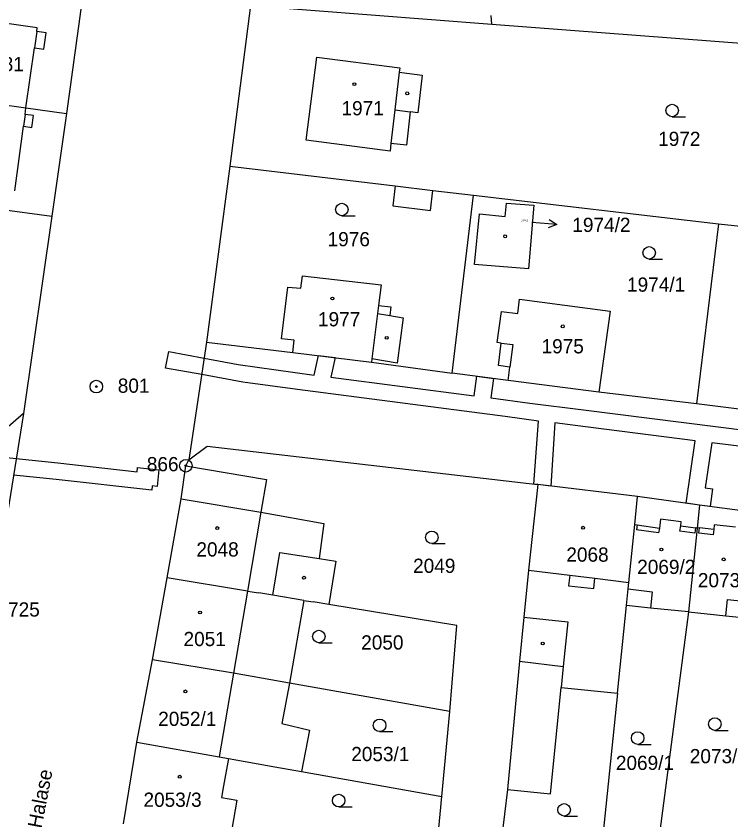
# Model space of a CAD drawing. Extents: x -755819 to -753140, y -1169796 to -1166000.
# Drawn here: x -755357.1 to -755271.7, y -1168018.5 to -1167922.4 of the extents above; entities that cross this region are included whole.
import ezdxf

# ---------------------------------------------------------------- set-up
doc = ezdxf.new("R2010")
doc.units = 0
for name, color, linetype in [('Vrstva 1', 7, 'Continuous'), ('Vrstva 15', 7, 'Continuous'), ('Vrstva 16', 7, 'Continuous'), ('Vrstva 17', 7, 'Continuous'), ('Vrstva 18', 7, 'Continuous'), ('Vrstva 19', 7, 'Continuous'), ('Vrstva 24', 7, 'Continuous'), ('Vrstva 25', 7, 'Continuous'), ('Vrstva 27', 7, 'Continuous'), ('Vrstva 4', 7, 'Continuous')]:
    doc.layers.add(name, color=color, linetype=linetype)

msp = doc.modelspace()

# ---------------------------------------------------------------- linework, layer by layer
at = {"layer": 'Vrstva 1'}
for p, q in [((-755329.12, -1167921.13), (-755331.58, -1167940.3)), ((-755329.12, -1167921.13), (-755300.27, -1167923.33)), ((-755349.41, -1167921.53), (-755351.12, -1167934.03)), ((-755300.27, -1167923.33), (-755300.35, -1167922.3)), ((-755300.27, -1167923.33), (-755260.4, -1167926.37)), ((-755322.45, -1167937.22), (-755321.17, -1167927.27)), ((-755321.17, -1167927.27), (-755311.28, -1167928.55)), ((-755311.28, -1167928.55), (-755311.34, -1167929.07)), ((-755311.34, -1167929.07), (-755308.59, -1167929.42)), ((-755308.59, -1167929.42), (-755309.09, -1167933.92)), ((-755365.29, -1167932.04), (-755355.96, -1167933.34)), ((-755356.07, -1167934.13), (-755355.96, -1167933.34)), ((-755355.96, -1167933.34), (-755351.12, -1167934.03)), ((-755310.04, -1167933.81), (-755310.48, -1167937.82)), ((-755309.09, -1167933.92), (-755310.04, -1167933.81)), ((-755355.08, -1167934.27), (-755356.07, -1167934.13)), ((-755355.28, -1167935.68), (-755355.08, -1167934.27)), ((-755351.12, -1167934.03), (-755352.87, -1167946.29)), ((-755357.31, -1167943.27), (-755356.27, -1167935.54)), ((-755356.27, -1167935.54), (-755355.28, -1167935.68)), ((-755312.43, -1167938.53), (-755322.45, -1167937.22)), ((-755312.32, -1167937.61), (-755312.43, -1167938.53)), ((-755310.48, -1167937.82), (-755312.32, -1167937.61)), ((-755331.58, -1167940.3), (-755334.37, -1167961.36)), ((-755331.58, -1167940.3), (-755311.82, -1167942.67)), ((-755391.51, -1167941.09), (-755352.87, -1167946.29)), ((-755311.82, -1167942.67), (-755307.32, -1167943.21)), ((-755307.32, -1167943.21), (-755302.47, -1167943.79)), ((-755305.02, -1167965.04), (-755302.47, -1167943.79)), ((-755302.47, -1167943.79), (-755273.18, -1167947.21)), ((-755298.65, -1167946.32), (-755298.52, -1167944.73)), ((-755298.52, -1167944.73), (-755295.25, -1167944.99)), ((-755295.25, -1167944.99), (-755295.87, -1167952.59)), ((-755352.87, -1167946.29), (-755356.25, -1167969.87)), ((-755302.33, -1167952.06), (-755301.75, -1167946.02)), ((-755301.75, -1167946.02), (-755298.65, -1167946.32)), ((-755273.18, -1167947.21), (-755275.79, -1167968.71)), ((-755273.18, -1167947.21), (-755244.08, -1167950.37)), ((-755295.87, -1167952.59), (-755302.33, -1167952.06)), ((-755323.08, -1167954.88), (-755322.91, -1167953.44)), ((-755322.91, -1167953.44), (-755313.5, -1167954.5)), ((-755325.42, -1167960.95), (-755324.64, -1167954.76)), ((-755324.64, -1167954.76), (-755323.08, -1167954.88)), ((-755313.5, -1167954.5), (-755313.8, -1167956.95)), ((-755313.8, -1167956.95), (-755312.34, -1167957.14)), ((-755297.16, -1167957.92), (-755296.94, -1167956.22)), ((-755296.94, -1167956.22), (-755286.1, -1167957.64)), ((-755312.34, -1167957.14), (-755312.47, -1167958.16)), ((-755299.63, -1167961.39), (-755299.1, -1167957.67)), ((-755299.1, -1167957.67), (-755297.16, -1167957.92)), ((-755286.1, -1167957.64), (-755287.45, -1167967.31)), ((-755312.47, -1167958.16), (-755310.87, -1167958.43)), ((-755310.87, -1167958.43), (-755311.58, -1167963.88)), ((-755334.37, -1167961.36), (-755336.47, -1167975.41)), ((-755334.37, -1167961.36), (-755324.06, -1167962.57)), ((-755323.89, -1167961.13), (-755325.42, -1167960.95)), ((-755324.06, -1167962.57), (-755323.89, -1167961.13)), ((-755299.14, -1167961.46), (-755299.63, -1167961.39)), ((-755299.48, -1167964.14), (-755299.14, -1167961.46)), ((-755324.06, -1167962.57), (-755314.64, -1167963.73)), ((-755314.6, -1167963.35), (-755314.64, -1167963.73)), ((-755314.64, -1167963.73), (-755305.02, -1167965.04)), ((-755311.58, -1167963.88), (-755314.6, -1167963.35)), ((-755298.11, -1167964.32), (-755299.48, -1167964.14)), ((-755298.32, -1167965.93), (-755298.11, -1167964.32)), ((-755298.32, -1167965.93), (-755305.02, -1167965.04)), ((-755287.45, -1167967.31), (-755298.32, -1167965.93)), ((-755275.79, -1167968.71), (-755287.45, -1167967.31)), ((-755246.64, -1167972.38), (-755275.79, -1167968.71)), ((-755356.25, -1167969.87), (-755359.4, -1167989.35)), ((-755356.25, -1167969.87), (-755358.42, -1167971.76)), ((-755336.47, -1167975.41), (-755334.3, -1167973.77)), ((-755334.3, -1167973.77), (-755294.78, -1167978.38)), ((-755337.4, -1167980.07), (-755336.85, -1167976.12)), ((-755336.85, -1167976.12), (-755336.47, -1167975.41)), ((-755294.78, -1167978.38), (-755295.86, -1167988.62)), ((-755282.84, -1167979.81), (-755294.78, -1167978.38)), ((-755339.07, -1167989.51), (-755337.4, -1167980.07)), ((-755337.4, -1167980.07), (-755327.88, -1167981.69)), ((-755283.18, -1167983.14), (-755282.84, -1167979.81)), ((-755275.42, -1167980.82), (-755282.84, -1167979.81)), ((-755275.42, -1167980.82), (-755275.7, -1167983.58)), ((-755264.27, -1167982.35), (-755275.42, -1167980.82)), ((-755327.88, -1167981.69), (-755320.34, -1167983.02)), ((-755320.34, -1167983.02), (-755320.91, -1167987.21)), ((-755283.89, -1167990.06), (-755283.18, -1167983.14)), ((-755275.7, -1167983.58), (-755276.73, -1167993.6)), ((-755275.42, -1167983.53), (-755275.7, -1167983.58)), ((-755273.73, -1167983.76), (-755275.42, -1167983.53)), ((-755273.66, -1167983.18), (-755273.73, -1167983.76)), ((-755271.12, -1167983.47), (-755273.66, -1167983.18)), ((-755320.91, -1167987.21), (-755318.91, -1167987.52)), ((-755318.91, -1167987.52), (-755319.76, -1167992.7)), ((-755295.86, -1167988.62), (-755296.43, -1167994.21)), ((-755340.84, -1167999.33), (-755339.07, -1167989.51)), ((-755329.48, -1167991.1), (-755339.07, -1167989.51)), ((-755283.96, -1167990.82), (-755283.89, -1167990.06)), ((-755329.48, -1167991.1), (-755328.13, -1167991.32)), ((-755326.46, -1167991.6), (-755328.13, -1167991.32)), ((-755322.75, -1167992.21), (-755326.46, -1167991.6)), ((-755284.17, -1167992.84), (-755283.96, -1167990.82)), ((-755322.75, -1167992.21), (-755324.45, -1168002.09)), ((-755322.75, -1167992.21), (-755321.62, -1167992.39)), ((-755319.76, -1167992.7), (-755321.62, -1167992.39)), ((-755272.29, -1167994.05), (-755272.1, -1167992.12)), ((-755272.1, -1167992.12), (-755269.31, -1167992.41)), ((-755304.43, -1167995.22), (-755319.76, -1167992.7)), ((-755285.24, -1168003.29), (-755284.17, -1167992.84)), ((-755281.28, -1167993.14), (-755284.17, -1167992.84)), ((-755276.73, -1167993.6), (-755281.28, -1167993.14)), ((-755296.43, -1167994.21), (-755296.94, -1167999.49)), ((-755276.73, -1167993.6), (-755281.26, -1168027.93)), ((-755276.73, -1167993.6), (-755272.29, -1167994.05)), ((-755305.28, -1168005.48), (-755304.43, -1167995.22)), ((-755342.69, -1168009.17), (-755340.84, -1167999.33)), ((-755331.14, -1168000.91), (-755340.84, -1167999.33)), ((-755296.94, -1167999.49), (-755298.4, -1168014.81)), ((-755324.45, -1168002.09), (-755331.14, -1168000.91)), ((-755324.45, -1168002.09), (-755325.35, -1168006.94)), ((-755305.28, -1168005.48), (-755324.45, -1168002.09)), ((-755293.23, -1168015.35), (-755291.98, -1168002.64)), ((-755291.98, -1168002.64), (-755285.24, -1168003.29)), ((-755285.24, -1168003.29), (-755287.73, -1168027.67)), ((-755306.24, -1168015.66), (-755305.28, -1168005.48)), ((-755325.35, -1168006.94), (-755322.07, -1168007.73)), ((-755322.07, -1168007.73), (-755323, -1168012.68)), ((-755344.29, -1168018.92), (-755342.69, -1168009.17)), ((-755342.69, -1168009.17), (-755332.86, -1168010.92)), ((-755332.86, -1168010.92), (-755331.75, -1168011.12)), ((-755331.75, -1168011.12), (-755332.33, -1168014.38)), ((-755331.75, -1168011.12), (-755326.22, -1168012.11)), ((-755326.22, -1168012.11), (-755323, -1168012.68)), ((-755323, -1168012.68), (-755306.24, -1168015.66)), ((-755332.33, -1168014.38), (-755332.58, -1168015.76)), ((-755298.4, -1168014.81), (-755299.89, -1168027.17)), ((-755298.4, -1168014.81), (-755293.23, -1168015.35)), ((-755332.58, -1168015.76), (-755330.75, -1168016.08)), ((-755330.75, -1168016.08), (-755331.61, -1168021.13)), ((-755307.22, -1168025.82), (-755306.24, -1168015.66))]:
    msp.add_line(p, q, dxfattribs=at)
at = {"layer": 'Vrstva 16'}
msp.add_line((-755292.471, -1167947.289), (-755295.46, -1167947.03), dxfattribs=at)
msp.add_lwpolyline([(-755293.424, -1167946.704), (-755292.471, -1167947.289), (-755293.511, -1167947.701)], dxfattribs=at)
at = {"layer": 'Vrstva 24'}
for centre, radius in [((-755347.55, -1167966.66), 0.75), ((-755347.55, -1167966.66), 0.1), ((-755336.85, -1167976.12), 0.75), ((-755336.85, -1167976.12), 0.1)]:
    msp.add_circle(centre, radius, dxfattribs=at)
at = {"layer": 'Vrstva 25'}
for p, q in [((-755278.7, -1167934.41), (-755277.1, -1167934.41)), ((-755318.19, -1167946.25), (-755316.59, -1167946.25)), ((-755281.45, -1167951.42), (-755279.85, -1167951.42)), ((-755307.43, -1167985.43), (-755305.83, -1167985.43)), ((-755320.94, -1167997.28), (-755319.34, -1167997.28)), ((-755313.68, -1168007.9), (-755312.08, -1168007.9)), ((-755273.6, -1168007.75), (-755272, -1168007.75)), ((-755282.82, -1168009.42), (-755281.22, -1168009.42)), ((-755318.57, -1168016.89), (-755316.97, -1168016.89)), ((-755291.62, -1168018), (-755290.02, -1168018))]:
    msp.add_line(p, q, dxfattribs=at)
for centre, radius in [((-755316.69, -1167930.51), 0.175), ((-755310.38, -1167931.61), 0.175), ((-755278.7, -1167933.66), 0.75), ((-755318.19, -1167945.5), 0.75), ((-755298.67, -1167948.7), 0.175), ((-755281.45, -1167950.67), 0.75), ((-755319.33, -1167956.13), 0.175), ((-755291.78, -1167959.46), 0.175), ((-755312.83, -1167960.83), 0.175), ((-755333.09, -1167983.57), 0.175), ((-755307.43, -1167984.68), 0.75), ((-755289.35, -1167983.53), 0.175), ((-755279.99, -1167986.13), 0.175), ((-755272.54, -1167987.32), 0.175), ((-755322.72, -1167989.51), 0.175), ((-755335.14, -1167993.66), 0.175), ((-755320.94, -1167996.53), 0.75), ((-755294.17, -1167997.37), 0.175), ((-755336.9, -1168003.1), 0.175), ((-755313.68, -1168007.15), 0.75), ((-755273.6, -1168007), 0.75), ((-755282.82, -1168008.67), 0.75), ((-755337.57, -1168013.3), 0.175), ((-755318.57, -1168016.14), 0.75), ((-755291.62, -1168017.25), 0.75)]:
    msp.add_circle(centre, radius, dxfattribs=at)
at = {"layer": 'Vrstva 27'}
for p, q in [((-755339.26, -1167964.44), (-755338.9, -1167962.48)), ((-755338.9, -1167962.48), (-755334.65, -1167963.26)), ((-755334.65, -1167963.26), (-755330.58, -1167964.01)), ((-755321.49, -1167965.28), (-755320.99, -1167962.95)), ((-755320.99, -1167962.95), (-755319, -1167963.19)), ((-755319, -1167963.19), (-755319.5, -1167965.53)), ((-755334.95, -1167965.23), (-755339.26, -1167964.44)), ((-755330.58, -1167964.01), (-755321.49, -1167965.28)), ((-755330.05, -1167966.13), (-755334.95, -1167965.23)), ((-755319.5, -1167965.53), (-755302.38, -1167967.75)), ((-755302.38, -1167967.75), (-755302.06, -1167965.43)), ((-755302.06, -1167965.43), (-755300.08, -1167965.7)), ((-755323.51, -1167967.02), (-755330.05, -1167966.13)), ((-755300.08, -1167965.7), (-755300.4, -1167967.99)), ((-755298.67, -1167970.24), (-755323.51, -1167967.02)), ((-755300.4, -1167967.99), (-755295.71, -1167968.63)), ((-755295.71, -1167968.63), (-755289.3, -1167969.42)), ((-755289.3, -1167969.42), (-755267.27, -1167972.22)), ((-755294.7, -1167970.78), (-755298.67, -1167970.24)), ((-755295.23, -1167978.33), (-755294.7, -1167970.78)), ((-755292.71, -1167971.01), (-755293.19, -1167978.57)), ((-755290.31, -1167971.3), (-755292.71, -1167971.01)), ((-755275.95, -1167973.13), (-755290.31, -1167971.3)), ((-755277.04, -1167980.6), (-755275.95, -1167973.13)), ((-755273.96, -1167973.38), (-755274.74, -1167978.78)), ((-755268.18, -1167974.12), (-755273.96, -1167973.38)), ((-755364.61, -1167974.48), (-755357.12, -1167975.27)), ((-755357.12, -1167975.27), (-755352.14, -1167975.79)), ((-755352.14, -1167975.79), (-755342.67, -1167976.84)), ((-755342.67, -1167976.84), (-755342.61, -1167976.35)), ((-755342.61, -1167976.35), (-755340.07, -1167976.61)), ((-755340.07, -1167976.61), (-755340.27, -1167978.6)), ((-755352.35, -1167977.77), (-755357.44, -1167977.24)), ((-755340.93, -1167979.04), (-755352.35, -1167977.77)), ((-755340.87, -1167978.54), (-755340.93, -1167979.04)), ((-755340.27, -1167978.6), (-755340.87, -1167978.54)), ((-755294.78, -1167978.38), (-755295.23, -1167978.33)), ((-755293.19, -1167978.57), (-755294.78, -1167978.38)), ((-755274.74, -1167978.78), (-755273.86, -1167978.88)), ((-755273.86, -1167978.88), (-755274.15, -1167980.99)), ((-755275.42, -1167980.82), (-755277.04, -1167980.6)), ((-755274.15, -1167980.99), (-755275.42, -1167980.82))]:
    msp.add_line(p, q, dxfattribs=at)
at = {"layer": 'Vrstva 4'}
for p, q in [((-755354.62, -1167923.77), (-755364, -1167922.45)), ((-755354.68, -1167924.22), (-755354.96, -1167926.16)), ((-755354.68, -1167924.22), (-755354.62, -1167923.77)), ((-755353.55, -1167924.37), (-755354.68, -1167924.22)), ((-755353.82, -1167926.32), (-755353.55, -1167924.37)), ((-755355.96, -1167933.34), (-755354.96, -1167926.16)), ((-755354.96, -1167926.16), (-755353.82, -1167926.32)), ((-755311.34, -1167929.07), (-755311.86, -1167933.6)), ((-755311.86, -1167933.6), (-755312.32, -1167937.61)), ((-755311.86, -1167933.6), (-755310.04, -1167933.81)), ((-755356.07, -1167934.13), (-755356.27, -1167935.54)), ((-755311.82, -1167942.67), (-755312.11, -1167945.06)), ((-755307.6, -1167945.6), (-755307.32, -1167943.21)), ((-755312.11, -1167945.06), (-755307.6, -1167945.6)), ((-755313.8, -1167956.95), (-755313.92, -1167957.92)), ((-755313.92, -1167957.92), (-755314.6, -1167963.35)), ((-755313.92, -1167957.92), (-755312.47, -1167958.16)), ((-755299.14, -1167961.46), (-755297.75, -1167961.64)), ((-755297.75, -1167961.64), (-755298.11, -1167964.32)), ((-755336.85, -1167976.12), (-755327.21, -1167977.75)), ((-755327.21, -1167977.75), (-755327.88, -1167981.69)), ((-755327.88, -1167981.69), (-755329.48, -1167991.1)), ((-755280.08, -1167982.49), (-755280.23, -1167983.57)), ((-755277.62, -1167982.84), (-755280.08, -1167982.49)), ((-755277.68, -1167983.3), (-755277.62, -1167982.84)), ((-755283.18, -1167983.14), (-755282.87, -1167983.18)), ((-755282.87, -1167983.18), (-755282.96, -1167983.79)), ((-755280.32, -1167984.16), (-755282.96, -1167983.79)), ((-755282.87, -1167983.18), (-755280.23, -1167983.57)), ((-755280.23, -1167983.57), (-755280.32, -1167984.16)), ((-755277.77, -1167983.94), (-755277.68, -1167983.3)), ((-755276.01, -1167984.19), (-755277.77, -1167983.94)), ((-755277.68, -1167983.3), (-755275.92, -1167983.55)), ((-755275.92, -1167983.55), (-755276.01, -1167984.19)), ((-755275.7, -1167983.58), (-755275.92, -1167983.55)), ((-755275.5, -1167984.17), (-755275.42, -1167983.53)), ((-755273.73, -1167983.76), (-755273.8, -1167984.36)), ((-755273.8, -1167984.36), (-755275.5, -1167984.17)), ((-755326.46, -1167991.6), (-755325.62, -1167986.49)), ((-755325.62, -1167986.49), (-755320.91, -1167987.21)), ((-755295.86, -1167988.62), (-755290.95, -1167989.21)), ((-755290.95, -1167989.21), (-755291.1, -1167990.46)), ((-755290.95, -1167989.21), (-755287.93, -1167989.57)), ((-755288.07, -1167990.81), (-755287.93, -1167989.57)), ((-755287.93, -1167989.57), (-755283.89, -1167990.06)), ((-755291.1, -1167990.46), (-755288.07, -1167990.81)), ((-755329.48, -1167991.1), (-755331.14, -1168000.91)), ((-755283.96, -1167990.82), (-755281.08, -1167991.18)), ((-755281.08, -1167991.18), (-755281.28, -1167993.14)), ((-755296.43, -1167994.21), (-755291.18, -1167994.76)), ((-755272.29, -1167994.05), (-755269.51, -1167994.34)), ((-755291.18, -1167994.76), (-755291.73, -1168000.13)), ((-755296.94, -1167999.49), (-755291.73, -1168000.13)), ((-755291.73, -1168000.13), (-755291.98, -1168002.64)), ((-755331.14, -1168000.91), (-755332.86, -1168010.92))]:
    msp.add_line(p, q, dxfattribs=at)

# ---------------------------------------------------------------- texts
at = {"layer": 'Vrstva 15'}
msp.add_text('Fr.Halase', height=1.7, rotation=79.18277, dxfattribs=at).set_placement((-755354.623, -1168022.259))
at = {"layer": 'Vrstva 16'}
msp.add_text('1974/2', height=1.7, dxfattribs=at).set_placement((-755290.637, -1167948.18))
at = {"layer": 'Vrstva 17'}
for s, p in [('801', (-755344.983, -1167967.4)), ('866', (-755341.513, -1167976.78)), ('725', (-755358.103, -1167994.15))]:
    msp.add_text(s, height=1.7, dxfattribs=at).set_placement(p)
at = {"layer": 'Vrstva 18'}
for s, p in [('1972', (-755280.377, -1167937.9)), ('1976', (-755319.897, -1167949.89)), ('1974/1', (-755284.097, -1167955.32)), ('2049', (-755309.673, -1167988.93)), ('2050', (-755315.883, -1167998.09)), ('2053/1', (-755317.073, -1168011.43)), ('2073/1', (-755276.593, -1168011.68)), ('2069/1', (-755285.434, -1168012.48))]:
    msp.add_text(s, height=1.7, dxfattribs=at).set_placement(p)
at = {"layer": 'Vrstva 19'}
for s, height, p in [('1981', 1.7, (-755361.277, -1167928.96)), ('1971', 1.7, (-755318.237, -1167934.24)), ('1974/2', 0.2, (-755296.784, -1167946.91)), ('1977', 1.7, (-755321.047, -1167959.46)), ('1975', 1.7, (-755294.317, -1167962.69)), ('2048', 1.7, (-755335.583, -1167986.97)), ('2068', 1.7, (-755291.353, -1167987.59)), ('2069/2', 1.7, (-755282.884, -1167989.06)), ('2073/2', 1.7, (-755275.631, -1167990.65)), ('2051', 1.7, (-755337.123, -1167997.68)), ('2052/1', 1.7, (-755340.153, -1168007.22)), ('2053/3', 1.7, (-755341.911, -1168016.89))]:
    msp.add_text(s, height=height, dxfattribs=at).set_placement(p)

doc.saveas('drawing.dxf')
